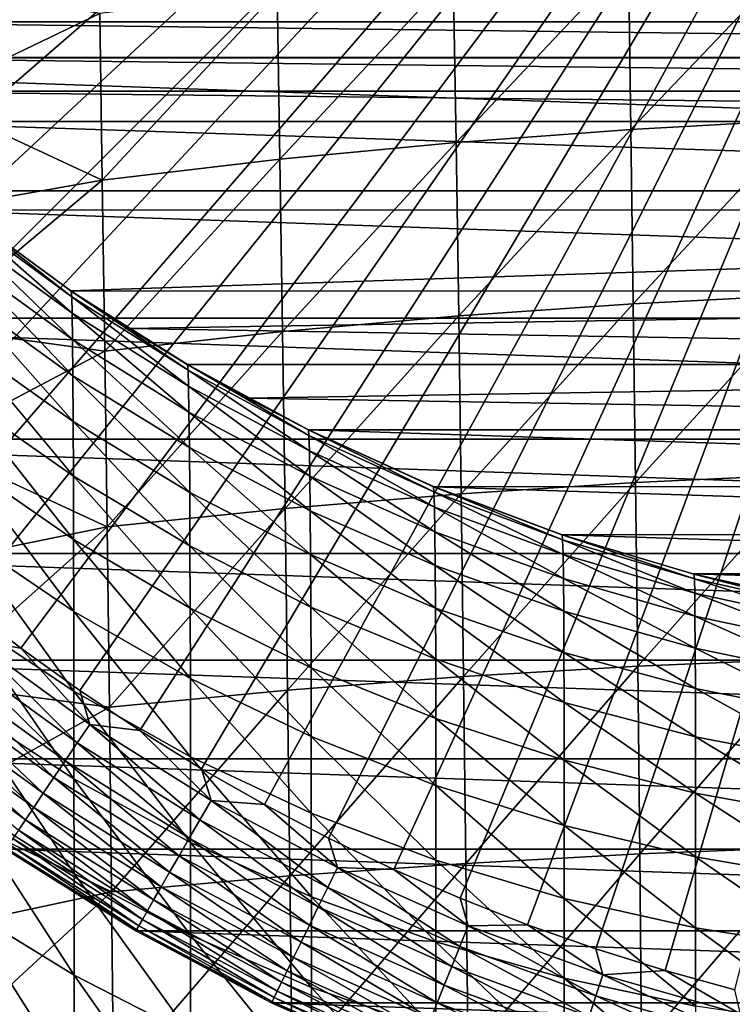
# Model space of a CAD drawing. Header units: metres. Extents: x -24 to 72, y -247 to 22.
# Tile 376 of 573: x -12.44 to -5.15, y -20.24 to -10.18. Entities that reach past the tile are written whole.
import ezdxf

# ---------------------------------------------------------------- set-up
doc = ezdxf.new("R2010")
doc.units = ezdxf.units.M
doc.layers.add('solid_509589_MEDIA_SW0001', color=7, linetype='CONTINUOUS')

msp = doc.modelspace()

# ---------------------------------------------------------------- linework, layer by layer
at = {"layer": 'solid_509589_MEDIA_SW0001'}
for points in [[(-18.195526, -9.93551, 132.530869), (-17.829311, -10.57862, 132.530869), (0, 0, 132.892746)], [(-17.829311, -10.57862, 132.530869), (-17.440376, -11.208249, 132.530869), (0, 0, 132.892746)], [(-17.440376, -11.208249, 132.530869), (-17.029215, -11.823595, 132.530869), (0, 0, 132.892746)], [(-17.029215, -11.823595, 132.530869), (-16.596352, -12.423874, 132.530869), (0, 0, 132.892746)], [(-16.596352, -12.423874, 132.530869), (-16.14234, -13.00832, 132.530869), (0, 0, 132.892746)], [(-16.14234, -13.00832, 132.530869), (-15.667758, -13.576189, 132.530869), (0, 0, 132.892746)], [(-15.667758, -13.576189, 132.530869), (-15.173208, -14.126758, 132.530869), (0, 0, 132.892746)], [(-15.173208, -14.126758, 132.530869), (-14.659324, -14.659324, 132.530869), (0, 0, 132.892746)], [(-14.659324, -14.659324, 132.530869), (-14.126758, -15.173208, 132.530869), (0, 0, 132.892746)], [(-14.126758, -15.173208, 132.530869), (-13.576189, -15.667758, 132.530869), (0, 0, 132.892746)], [(-13.576189, -15.667758, 132.530869), (-13.00832, -16.14234, 132.530869), (0, 0, 132.892746)], [(-13.00832, -16.14234, 132.530869), (-12.423874, -16.596352, 132.530869), (0, 0, 132.892746)], [(-12.423874, -16.596352, 132.530869), (-11.823595, -17.029215, 132.530869), (0, 0, 132.892746)], [(-11.823595, -17.029215, 132.530869), (-11.208249, -17.440376, 132.530869), (0, 0, 132.892746)], [(-11.208249, -17.440376, 132.530869), (-10.578619, -17.829311, 132.530869), (0, 0, 132.892746)], [(-10.578619, -17.829311, 132.530869), (-9.93551, -18.195526, 132.530869), (0, 0, 132.892746)], [(-9.93551, -18.195526, 132.530869), (-9.279737, -18.538555, 132.530869), (0, 0, 132.892746)], [(-9.279737, -18.538555, 132.530869), (-8.612141, -18.857958, 132.530869), (0, 0, 132.892746)], [(-8.612141, -18.857958, 132.530869), (-7.933569, -19.15333, 132.530869), (0, 0, 132.892746)], [(-7.933569, -19.15333, 132.530869), (-7.244887, -19.424294, 132.530869), (0, 0, 132.892746)], [(-7.244887, -19.424294, 132.530869), (-6.546972, -19.670504, 132.530869), (0, 0, 132.892746)], [(-6.546972, -19.670504, 132.530869), (-5.840714, -19.891647, 132.530869), (0, 0, 132.892746)], [(-5.840714, -19.891647, 132.530869), (-5.127014, -20.08744, 132.530869), (0, 0, 132.892746)], [(19.866144, -10.563422), (-19.866144, -10.563422), (-20.554821, -9.151412)], [(20.554821, -9.151412), (19.866144, -10.563422), (-20.554821, -9.151412)], [(-6.214565, -9.56265, 295.28299), (-6.189453, -11.29642, 296.469391), (-4.434343, -9.458784, 295.24408)], [(-6.189453, -11.29642, 296.469391), (-4.414516, -11.199654, 296.433563), (-4.434343, -9.458784, 295.24408)], [(-8.004668, -9.704962, 295.30658), (-7.976605, -11.429613, 296.491211), (-6.214565, -9.56265, 295.28299)], [(-7.976605, -11.429613, 296.491211), (-6.189453, -11.29642, 296.469391), (-6.214565, -9.56265, 295.28299)], [(-9.805882, -9.887763, 295.309845), (-9.777482, -11.601483, 296.494415), (-8.004668, -9.704962, 295.30658)], [(-9.777482, -11.601483, 296.494415), (-7.976605, -11.429613, 296.491211), (-8.004668, -9.704962, 295.30658)], [(14.939369, -10.196411, 133.193756), (-14.939371, -10.196407, 133.193756), (-15.138196, -9.805359, 133.193756)], [(14.939369, -10.196411, 133.193756), (-15.138196, -9.805359, 133.193756), (15.138195, -9.805363, 133.193756)], [(-13.424756, -9.822995, 294.82666), (-13.410093, -10.969365, 295.666718), (-11.618685, -10.113622, 295.288544)], [(-11.618685, -10.113622, 295.288544), (-11.59266, -11.814794, 296.475128), (-9.805882, -9.887763, 295.309845)], [(-11.59266, -11.814794, 296.475128), (-9.777482, -11.601483, 296.494415), (-9.805882, -9.887763, 295.309845)], [(-13.410093, -10.969365, 295.666718), (-11.59266, -11.814794, 296.475128), (-11.618685, -10.113622, 295.288544)], [(14.700845, -10.564637, 133.193756), (-14.700848, -10.564633, 133.193756), (-14.939371, -10.196407, 133.193756)], [(14.700845, -10.564637, 133.193756), (-14.939371, -10.196407, 133.193756), (14.939369, -10.196411, 133.193756)], [(19.081202, -11.923001), (-19.081202, -11.923001), (-19.866144, -10.563422)], [(19.866144, -10.563422), (19.081202, -11.923001), (-19.866144, -10.563422)], [(14.425409, -10.905739, 133.193756), (-14.425411, -10.905737, 133.193756), (-14.700848, -10.564633, 133.193756)], [(14.425409, -10.905739, 133.193756), (-14.700848, -10.564633, 133.193756), (14.700845, -10.564637, 133.193756)], [(14.115116, -11.216909, 133.193756), (-14.115116, -11.216909, 133.193756), (-14.425411, -10.905737, 133.193756)], [(14.425409, -10.905739, 133.193756), (14.115116, -11.216909, 133.193756), (-14.425411, -10.905737, 133.193756)], [(-13.410093, -10.969365, 295.666718), (-13.395737, -12.133661, 296.476105), (-11.59266, -11.814794, 296.475128)], [(13.042999, -12.120476, 133.193756), (-13.044503, -12.1192, 133.193756), (-14.115116, -11.216909, 133.193756)], [(13.042999, -12.120476, 133.193756), (-14.115116, -11.216909, 133.193756), (14.115116, -11.216909, 133.193756)], [(-6.189453, -11.29642, 296.469391), (-6.165304, -13.077954, 297.596832), (-4.414516, -11.199654, 296.433563)], [(-6.165304, -13.077954, 297.596832), (-4.395472, -12.988259, 297.564148), (-4.414516, -11.199654, 296.433563)], [(-7.976605, -11.429613, 296.491211), (-7.949576, -13.202014, 297.616852), (-6.189453, -11.29642, 296.469391)], [(-7.949576, -13.202014, 297.616852), (-6.165304, -13.077954, 297.596832), (-6.189453, -11.29642, 296.469391)], [(-9.777482, -11.601483, 296.494415), (-9.750071, -13.36287, 297.619965), (-7.976605, -11.429613, 296.491211)], [(-9.750071, -13.36287, 297.619965), (-7.949576, -13.202014, 297.616852), (-7.976605, -11.429613, 296.491211)], [(-11.59266, -11.814794, 296.475128), (-11.567468, -13.563447, 297.602692), (-9.777482, -11.601483, 296.494415)], [(-11.567468, -13.563447, 297.602692), (-9.750071, -13.36287, 297.619965), (-9.777482, -11.601483, 296.494415)], [(-13.395737, -12.133661, 296.476105), (-13.38171, -13.315384, 297.254608), (-11.59266, -11.814794, 296.475128)], [(-13.38171, -13.315384, 297.254608), (-11.567468, -13.563447, 297.602692), (-11.59266, -11.814794, 296.475128)], [(18.202648, -13.225469), (-18.202648, -13.225469), (-19.081202, -11.923001)], [(19.081202, -11.923001), (18.202648, -13.225469), (-19.081202, -11.923001)], [(-13.044503, -12.1192, 133.193756), (-11.912878, -12.947234, 133.193756), (-13.042816, -12.12053, 244.809753)], [(13.042999, -12.120476, 133.193756), (-11.912878, -12.947234, 133.193756), (-13.044503, -12.1192, 133.193756)], [(-11.912878, -12.947234, 133.193756), (-11.909437, -12.949577, 244.809753), (-13.042816, -12.12053, 244.809753)], [(-11.904849, -13.008463, 246.758057), (-13.042816, -12.12053, 244.809753), (-11.909437, -12.949577, 244.809753)], [(-13.04003, -12.178862, 246.788315), (-13.042816, -12.12053, 244.809753), (-11.904849, -13.008463, 246.758057)], [(11.909291, -12.950276, 133.193756), (-11.912878, -12.947234, 133.193756), (13.042999, -12.120476, 133.193756)], [(-13.04003, -12.178862, 246.788315), (-11.904849, -13.008463, 246.758057), (-11.900526, -13.174379, 248.675613)], [(-13.03749, -12.346505, 248.737839), (-13.04003, -12.178862, 246.788315), (-11.900526, -13.174379, 248.675613)], [(-13.03749, -12.346505, 248.737839), (-11.900526, -13.174379, 248.675613), (-11.896713, -13.444104, 250.559723)], [(-13.035222, -12.619896, 250.655396), (-13.03749, -12.346505, 248.737839), (-11.896713, -13.444104, 250.559723)], [(-13.035222, -12.619896, 250.655396), (-11.896713, -13.444104, 250.559723), (-11.893383, -13.813992, 252.407654)], [(-13.033214, -12.995399, 252.538071), (-13.035222, -12.619896, 250.655396), (-11.893383, -13.813992, 252.407654)], [(-11.912878, -12.947234, 133.193756), (-11.325529, -13.332362, 133.193756), (-11.909437, -12.949577, 244.809753)], [(11.909291, -12.950276, 133.193756), (-11.325529, -13.332362, 133.193756), (-11.912878, -12.947234, 133.193756)], [(-10.724491, -13.69775, 133.193756), (-10.721761, -13.699345, 244.809753), (-11.909437, -12.949577, 244.809753)], [(-10.716276, -13.757914, 246.724731), (-11.909437, -12.949577, 244.809753), (-10.721761, -13.699345, 244.809753)], [(-11.325529, -13.332362, 133.193756), (-10.724491, -13.69775, 133.193756), (-11.909437, -12.949577, 244.809753)], [(-11.904849, -13.008463, 246.758057), (-11.909437, -12.949577, 244.809753), (-10.716276, -13.757914, 246.724731)], [(10.722455, -13.700221, 133.193756), (-11.325529, -13.332362, 133.193756), (11.909291, -12.950276, 133.193756)], [(-13.033214, -12.995399, 252.538071), (-11.893383, -13.813992, 252.407654), (-11.890509, -14.280394, 254.216675)], [(-13.031451, -13.469378, 254.382904), (-13.033214, -12.995399, 252.538071), (-11.890509, -14.280394, 254.216675)], [(-11.904849, -13.008463, 246.758057), (-10.716276, -13.757914, 246.724731), (-10.710986, -13.920825, 248.608322)], [(-11.900526, -13.174379, 248.675613), (-11.904849, -13.008463, 246.758057), (-10.710986, -13.920825, 248.608322)], [(-7.949576, -13.202014, 297.616852), (-7.923723, -15.0213, 298.681854), (-6.165304, -13.077954, 297.596832)], [(-7.923723, -15.0213, 298.681854), (-6.142251, -14.906367, 298.663696), (-6.165304, -13.077954, 297.596832)], [(-6.165304, -13.077954, 297.596832), (-6.142251, -14.906367, 298.663696), (-4.395472, -12.988259, 297.564148)], [(-6.142251, -14.906367, 298.663696), (-4.377317, -14.8237, 298.634155), (-4.395472, -12.988259, 297.564148)], [(-11.900526, -13.174379, 248.675613), (-10.710986, -13.920825, 248.608322), (-10.706391, -14.185442, 250.457947)], [(-11.896713, -13.444104, 250.559723), (-11.900526, -13.174379, 248.675613), (-10.706391, -14.185442, 250.457947)], [(17.236036, -14.462679), (-17.236036, -14.462679), (-18.202648, -13.225469)], [(18.202648, -13.225469), (17.236036, -14.462679), (-18.202648, -13.225469)], [(-9.750071, -13.36287, 297.619965), (-9.723784, -15.171079, 298.684845), (-7.949576, -13.202014, 297.616852)], [(-9.723784, -15.171079, 298.684845), (-7.923723, -15.0213, 298.681854), (-7.949576, -13.202014, 297.616852)], [(-13.38171, -13.315384, 297.254608), (-13.368038, -14.514214, 298.002106), (-11.567468, -13.563447, 297.602692)], [(-11.567468, -13.563447, 297.602692), (-11.543228, -15.358754, 298.669525), (-9.750071, -13.36287, 297.619965)], [(-11.543228, -15.358754, 298.669525), (-9.723784, -15.171079, 298.684845), (-9.750071, -13.36287, 297.619965)], [(10.722455, -13.700221, 133.193756), (-10.724491, -13.69775, 133.193756), (-11.325529, -13.332362, 133.193756)], [(-13.031451, -13.469378, 254.382904), (-11.890509, -14.280394, 254.216675), (-11.888067, -14.839661, 255.984085)], [(-13.029926, -14.038198, 256.187012), (-13.031451, -13.469378, 254.382904), (-11.888067, -14.839661, 255.984085)], [(-11.896713, -13.444104, 250.559723), (-10.706391, -14.185442, 250.457947), (-10.702447, -14.54816, 252.271011)], [(-11.893383, -13.813992, 252.407654), (-11.896713, -13.444104, 250.559723), (-10.702447, -14.54816, 252.271011)], [(-13.368038, -14.514214, 298.002106), (-11.543228, -15.358754, 298.669525), (-11.567468, -13.563447, 297.602692)], [(-10.724491, -13.69775, 133.193756), (-10.110862, -14.042651, 133.193756), (-10.721761, -13.699345, 244.809753)], [(10.722455, -13.700221, 133.193756), (-10.110862, -14.042651, 133.193756), (-10.724491, -13.69775, 133.193756)], [(-10.110862, -14.042651, 133.193756), (-9.486201, -14.366255, 244.809753), (-10.721761, -13.699345, 244.809753)], [(-9.480416, -14.423376, 246.688171), (-10.721761, -13.699345, 244.809753), (-9.486201, -14.366255, 244.809753)], [(-10.716276, -13.757914, 246.724731), (-10.721761, -13.699345, 244.809753), (-9.480416, -14.423376, 246.688171)], [(-10.716276, -13.757914, 246.724731), (-9.480416, -14.423376, 246.688171), (-9.474933, -14.582324, 248.535614)], [(-10.710986, -13.920825, 248.608322), (-10.716276, -13.757914, 246.724731), (-9.474933, -14.582324, 248.535614)], [(9.489899, -14.365813, 133.193756), (-10.110862, -14.042651, 133.193756), (10.722455, -13.700221, 133.193756)], [(-11.893383, -13.813992, 252.407654), (-10.702447, -14.54816, 252.271011), (-10.699114, -15.005369, 254.044937)], [(-11.890509, -14.280394, 254.216675), (-11.893383, -13.813992, 252.407654), (-10.699114, -15.005369, 254.044937)], [(-10.710986, -13.920825, 248.608322), (-9.474933, -14.582324, 248.535614), (-9.470256, -14.8407, 250.349579)], [(-10.706391, -14.185442, 250.457947), (-10.710986, -13.920825, 248.608322), (-9.470256, -14.8407, 250.349579)], [(-13.029926, -14.038198, 256.187012), (-11.888067, -14.839661, 255.984085), (-11.886036, -15.48814, 257.707123)], [(-13.028627, -14.698222, 257.947418), (-13.029926, -14.038198, 256.187012), (-11.886036, -15.48814, 257.707123)], [(-10.110862, -14.042651, 133.193756), (-9.485811, -14.366449, 133.193756), (-9.486201, -14.366255, 244.809753)], [(9.489899, -14.365813, 133.193756), (-9.485811, -14.366449, 133.193756), (-10.110862, -14.042651, 133.193756)], [(-10.706391, -14.185442, 250.457947), (-9.470256, -14.8407, 250.349579), (-9.466331, -15.194994, 252.127533)], [(-10.702447, -14.54816, 252.271011), (-10.706391, -14.185442, 250.457947), (-9.466331, -15.194994, 252.127533)], [(-11.890509, -14.280394, 254.216675), (-10.699114, -15.005369, 254.044937), (-10.696353, -15.553462, 255.7771)], [(-11.888067, -14.839661, 255.984085), (-11.890509, -14.280394, 254.216675), (-10.696353, -15.553462, 255.7771)], [(-9.485811, -14.366449, 133.193756), (-8.208168, -14.947381, 244.809753), (-9.486201, -14.366255, 244.809753)], [(-8.202398, -15.001874, 246.648941), (-9.486201, -14.366255, 244.809753), (-8.208168, -14.947381, 244.809753)], [(-9.480416, -14.423376, 246.688171), (-9.486201, -14.366255, 244.809753), (-8.202398, -15.001874, 246.648941)], [(8.217088, -14.944292, 133.193756), (-9.485811, -14.366449, 133.193756), (9.489899, -14.365813, 133.193756)], [(-9.485811, -14.366449, 133.193756), (-8.20713, -14.947809, 133.193756), (-8.208168, -14.947381, 244.809753)], [(8.217088, -14.944292, 133.193756), (-8.20713, -14.947809, 133.193756), (-9.485811, -14.366449, 133.193756)], [(16.185291, -15.629663), (-16.185291, -15.629663), (-17.236036, -14.462679)], [(17.236036, -14.462679), (16.185291, -15.629663), (-17.236036, -14.462679)], [(-9.480416, -14.423376, 246.688171), (-8.202398, -15.001874, 246.648941), (-8.197308, -15.156244, 248.458588)], [(-9.474933, -14.582324, 248.535614), (-9.480416, -14.423376, 246.688171), (-8.197308, -15.156244, 248.458588)], [(-13.368038, -14.514214, 298.002106), (-13.354743, -15.729713, 298.718475), (-11.543228, -15.358754, 298.669525)], [(-10.702447, -14.54816, 252.271011), (-9.466331, -15.194994, 252.127533), (-9.463106, -15.641691, 253.866943)], [(-10.699114, -15.005369, 254.044937), (-10.702447, -14.54816, 252.271011), (-9.463106, -15.641691, 253.866943)], [(-9.474933, -14.582324, 248.535614), (-8.197308, -15.156244, 248.458588), (-8.193062, -15.407623, 250.236145)], [(-9.470256, -14.8407, 250.349579), (-9.474933, -14.582324, 248.535614), (-8.193062, -15.407623, 250.236145)], [(-13.028627, -14.698222, 257.947418), (-11.886036, -15.48814, 257.707123), (-11.884394, -16.222179, 259.383057)], [(-13.027547, -15.445812, 259.661224), (-13.028627, -14.698222, 257.947418), (-11.884394, -16.222179, 259.383057)], [(-11.888067, -14.839661, 255.984085), (-10.696353, -15.553462, 255.7771), (-10.694131, -16.188828, 257.464935)], [(-11.886036, -15.48814, 257.707123), (-11.888067, -14.839661, 255.984085), (-10.694131, -16.188828, 257.464935)], [(-9.470256, -14.8407, 250.349579), (-8.193062, -15.407623, 250.236145), (-8.189598, -15.752642, 251.97908)], [(-9.466331, -15.194994, 252.127533), (-9.470256, -14.8407, 250.349579), (-8.189598, -15.752642, 251.97908)], [(-6.142251, -14.906367, 298.663696), (-6.120424, -16.780773, 299.668274), (-4.377317, -14.8237, 298.634155)], [(-6.120424, -16.780773, 299.668274), (-4.360158, -16.70507, 299.641876), (-4.377317, -14.8237, 298.634155)], [(-6.895936, -15.438781, 133.193756), (-6.892595, -15.4399, 244.809753), (-8.208168, -14.947381, 244.809753)], [(-6.887201, -15.49118, 246.608322), (-8.208168, -14.947381, 244.809753), (-6.892595, -15.4399, 244.809753)], [(-8.20713, -14.947809, 133.193756), (-6.895936, -15.438781, 133.193756), (-8.208168, -14.947381, 244.809753)], [(-8.202398, -15.001874, 246.648941), (-8.208168, -14.947381, 244.809753), (-6.887201, -15.49118, 246.608322)], [(6.905756, -15.434896, 133.193756), (-8.20713, -14.947809, 133.193756), (8.217088, -14.944292, 133.193756)], [(6.905756, -15.434896, 133.193756), (-6.895936, -15.438781, 133.193756), (-8.20713, -14.947809, 133.193756)], [(-7.923723, -15.0213, 298.681854), (-7.899184, -16.886608, 299.684601), (-6.142251, -14.906367, 298.663696)], [(-7.899184, -16.886608, 299.684601), (-6.120424, -16.780773, 299.668274), (-6.142251, -14.906367, 298.663696)], [(-10.699114, -15.005369, 254.044937), (-9.463106, -15.641691, 253.866943), (-9.460529, -16.177277, 255.565262)], [(-10.696353, -15.553462, 255.7771), (-10.699114, -15.005369, 254.044937), (-9.460529, -16.177277, 255.565262)], [(-9.723784, -15.171079, 298.684845), (-9.698757, -17.025263, 299.687469), (-7.923723, -15.0213, 298.681854)], [(-9.698757, -17.025263, 299.687469), (-7.899184, -16.886608, 299.684601), (-7.923723, -15.0213, 298.681854)], [(-8.202398, -15.001874, 246.648941), (-6.887201, -15.49118, 246.608322), (-6.882844, -15.640706, 248.379578)], [(-8.197308, -15.156244, 248.458588), (-8.202398, -15.001874, 246.648941), (-6.882844, -15.640706, 248.379578)], [(-11.543228, -15.358754, 298.669525), (-11.520057, -17.199886, 299.674042), (-9.723784, -15.171079, 298.684845)], [(-11.520057, -17.199886, 299.674042), (-9.698757, -17.025263, 299.687469), (-9.723784, -15.171079, 298.684845)], [(-8.197308, -15.156244, 248.458588), (-6.882844, -15.640706, 248.379578), (-6.879303, -15.884748, 250.120895)], [(-8.193062, -15.407623, 250.236145), (-8.197308, -15.156244, 248.458588), (-6.879303, -15.884748, 250.120895)], [(-9.466331, -15.194994, 252.127533), (-8.189598, -15.752642, 251.97908), (-8.186855, -16.187927, 253.684875)], [(-9.463106, -15.641691, 253.866943), (-9.466331, -15.194994, 252.127533), (-8.186855, -16.187927, 253.684875)], [(-13.354743, -15.729713, 298.718475), (-13.341846, -16.96176, 299.403717), (-11.543228, -15.358754, 298.669525)], [(-13.341846, -16.96176, 299.403717), (-11.520057, -17.199886, 299.674042), (-11.543228, -15.358754, 298.669525)], [(-13.027547, -15.445812, 259.661224), (-11.884394, -16.222179, 259.383057), (-11.883121, -17.038126, 261.009186)], [(-13.026675, -16.277328, 261.32547), (-13.027547, -15.445812, 259.661224), (-11.883121, -17.038126, 261.009186)], [(-11.886036, -15.48814, 257.707123), (-10.694131, -16.188828, 257.464935), (-10.692412, -16.907852, 259.105804)], [(-11.884394, -16.222179, 259.383057), (-11.886036, -15.48814, 257.707123), (-10.692412, -16.907852, 259.105804)], [(-8.193062, -15.407623, 250.236145), (-6.879303, -15.884748, 250.120895), (-6.876508, -16.22011, 251.829727)], [(-8.189598, -15.752642, 251.97908), (-8.193062, -15.407623, 250.236145), (-6.876508, -16.22011, 251.829727)], [(5.559599, -15.835977, 133.193756), (-6.895936, -15.438781, 133.193756), (6.905756, -15.434896, 133.193756)], [(-6.895936, -15.438781, 133.193756), (-5.556098, -15.838181, 133.193756), (-6.892595, -15.4399, 244.809753)], [(5.559599, -15.835977, 133.193756), (-5.556098, -15.838181, 133.193756), (-6.895936, -15.438781, 133.193756)], [(-5.556098, -15.838181, 133.193756), (-5.545436, -15.84096, 244.809753), (-6.892595, -15.4399, 244.809753)], [(-5.540861, -15.889455, 246.568024), (-6.892595, -15.4399, 244.809753), (-5.545436, -15.84096, 244.809753)], [(-6.887201, -15.49118, 246.608322), (-6.892595, -15.4399, 244.809753), (-5.540861, -15.889455, 246.568024)], [(-6.887201, -15.49118, 246.608322), (-5.540861, -15.889455, 246.568024), (-5.537379, -16.034195, 248.301788)], [(-6.882844, -15.640706, 248.379578), (-6.887201, -15.49118, 246.608322), (-5.537379, -16.034195, 248.301788)], [(-10.696353, -15.553462, 255.7771), (-9.460529, -16.177277, 255.565262), (-9.458555, -16.798231, 257.219971)], [(-10.694131, -16.188828, 257.464935), (-10.696353, -15.553462, 255.7771), (-9.458555, -16.798231, 257.219971)], [(15.055137, -16.721035), (-15.055137, -16.721035), (-16.185291, -15.629663)], [(16.185291, -15.629663), (15.055137, -16.721035), (-16.185291, -15.629663)], [(-9.463106, -15.641691, 253.866943), (-8.186855, -16.187927, 253.684875), (-8.184775, -16.710104, 255.350967)], [(-9.460529, -16.177277, 255.565262), (-9.463106, -15.641691, 253.866943), (-8.184775, -16.710104, 255.350967)], [(-6.882844, -15.640706, 248.379578), (-5.537379, -16.034195, 248.301788), (-5.534621, -16.270977, 250.008331)], [(-6.879303, -15.884748, 250.120895), (-6.882844, -15.640706, 248.379578), (-5.534621, -16.270977, 250.008331)], [(-8.189598, -15.752642, 251.97908), (-6.876508, -16.22011, 251.829727), (-6.874398, -16.643602, 253.503433)], [(-8.186855, -16.187927, 253.684875), (-8.189598, -15.752642, 251.97908), (-6.874398, -16.643602, 253.503433)], [(-6.879303, -15.884748, 250.120895), (-5.534621, -16.270977, 250.008331), (-5.532524, -16.596813, 251.684982)], [(-6.876508, -16.22011, 251.829727), (-6.879303, -15.884748, 250.120895), (-5.532524, -16.596813, 251.684982)], [(4.875553, -16.002155, 133.193756), (-5.556098, -15.838181, 133.193756), (5.559599, -15.835977, 133.193756)], [(-5.556098, -15.838181, 133.193756), (-4.189424, -16.145443, 133.193756), (-5.545436, -15.84096, 244.809753)], [(4.186266, -16.144917, 133.193756), (-4.189424, -16.145443, 133.193756), (-5.556098, -15.838181, 133.193756)], [(4.186266, -16.144917, 133.193756), (-5.556098, -15.838181, 133.193756), (4.875553, -16.002155, 133.193756)], [(-4.189424, -16.145443, 133.193756), (-4.174052, -16.148346, 244.809753), (-5.545436, -15.84096, 244.809753)], [(-4.170607, -16.195074, 246.529968), (-5.545436, -15.84096, 244.809753), (-4.174052, -16.148346, 244.809753)], [(-5.540861, -15.889455, 246.568024), (-5.545436, -15.84096, 244.809753), (-4.170607, -16.195074, 246.529968)], [(-5.540861, -15.889455, 246.568024), (-4.170607, -16.195074, 246.529968), (-4.168025, -16.335373, 248.228821)], [(-5.537379, -16.034195, 248.301788), (-5.540861, -15.889455, 246.568024), (-4.168025, -16.335373, 248.228821)], [(-5.537379, -16.034195, 248.301788), (-4.168025, -16.335373, 248.228821), (-4.166028, -16.565382, 249.903473)], [(-5.534621, -16.270977, 250.008331), (-5.537379, -16.034195, 248.301788), (-4.166028, -16.565382, 249.903473)], [(-12.90498, -16.517622, 132.5121), (-12.423874, -16.596352, 132.530869), (-13.00832, -16.14234, 132.530869)], [(-10.694131, -16.188828, 257.464935), (-9.458555, -16.798231, 257.219971), (-9.457137, -17.501038, 258.828522)], [(-10.692412, -16.907852, 259.105804), (-10.694131, -16.188828, 257.464935), (-9.457137, -17.501038, 258.828522)], [(-9.460529, -16.177277, 255.565262), (-8.184775, -16.710104, 255.350967), (-8.183302, -17.315798, 256.974823)], [(-9.458555, -16.798231, 257.219971), (-9.460529, -16.177277, 255.565262), (-8.183302, -17.315798, 256.974823)], [(-8.186855, -16.187927, 253.684875), (-6.874398, -16.643602, 253.503433), (-6.872911, -17.152027, 255.139435)], [(-8.184775, -16.710104, 255.350967), (-8.186855, -16.187927, 253.684875), (-6.872911, -17.152027, 255.139435)], [(-13.026675, -16.277328, 261.32547), (-11.883121, -17.038126, 261.009186), (-11.8822, -17.932325, 262.582764)], [(-13.026006, -17.189133, 262.937225), (-13.026675, -16.277328, 261.32547), (-11.8822, -17.932325, 262.582764)], [(-11.884394, -16.222179, 259.383057), (-10.692412, -16.907852, 259.105804), (-10.691166, -17.706921, 260.697144)], [(-11.883121, -17.038126, 261.009186), (-11.884394, -16.222179, 259.383057), (-10.691166, -17.706921, 260.697144)], [(-6.876508, -16.22011, 251.829727), (-5.532524, -16.596813, 251.684982), (-5.531027, -17.008711, 253.32901)], [(-6.874398, -16.643602, 253.503433), (-6.876508, -16.22011, 251.829727), (-5.531027, -17.008711, 253.32901)], [(-5.534621, -16.270977, 250.008331), (-4.166028, -16.565382, 249.903473), (-4.164564, -16.882326, 251.551102)], [(-5.532524, -16.596813, 251.684982), (-5.534621, -16.270977, 250.008331), (-4.164564, -16.882326, 251.551102)], [(-13.045309, -16.697233, 132.463425), (-11.848791, -17.566555, 132.463425), (-12.90498, -16.517622, 132.5121)], [(-12.90498, -16.517622, 132.5121), (-11.721334, -17.37759, 132.5121), (-12.423874, -16.596352, 132.530869)], [(-11.848791, -17.566555, 132.463425), (-11.721334, -17.37759, 132.5121), (-12.90498, -16.517622, 132.5121)], [(-11.721334, -17.37759, 132.5121), (-11.823595, -17.029215, 132.530869), (-12.423874, -16.596352, 132.530869)], [(-5.532524, -16.596813, 251.684982), (-4.164564, -16.882326, 251.551102), (-4.163581, -17.283424, 253.168854)], [(-5.531027, -17.008711, 253.32901), (-5.532524, -16.596813, 251.684982), (-4.163581, -17.283424, 253.168854)], [(-13.18059, -16.870384, 132.385696), (-11.971663, -17.74872, 132.385696), (-13.045309, -16.697233, 132.463425)], [(-11.971663, -17.74872, 132.385696), (-11.848791, -17.566555, 132.463425), (-13.045309, -16.697233, 132.463425)], [(-6.874398, -16.643602, 253.503433), (-5.531027, -17.008711, 253.32901), (-5.530074, -17.503677, 254.937729)], [(-6.872911, -17.152027, 255.139435), (-6.874398, -16.643602, 253.503433), (-5.530074, -17.503677, 254.937729)], [(13.852796, -17.72991), (-13.852796, -17.72991), (-15.055137, -16.721035)], [(15.055137, -16.721035), (13.852796, -17.72991), (-15.055137, -16.721035)], [(-9.458555, -16.798231, 257.219971), (-8.183302, -17.315798, 256.974823), (-8.182384, -18.001627, 258.553925)], [(-9.457137, -17.501038, 258.828522), (-9.458555, -16.798231, 257.219971), (-8.182384, -18.001627, 258.553925)], [(-8.184775, -16.710104, 255.350967), (-6.872911, -17.152027, 255.139435), (-6.87199, -17.742189, 256.735107)], [(-8.183302, -17.315798, 256.974823), (-8.184775, -16.710104, 255.350967), (-6.87199, -17.742189, 256.735107)], [(-7.899184, -16.886608, 299.684601), (-7.876102, -18.797068, 300.623444), (-6.120424, -16.780773, 299.668274)], [(-7.876102, -18.797068, 300.623444), (-6.099953, -18.700285, 300.608978), (-6.120424, -16.780773, 299.668274)], [(-6.120424, -16.780773, 299.668274), (-6.099953, -18.700285, 300.608978), (-4.360158, -16.70507, 299.641876)], [(-6.099953, -18.700285, 300.608978), (-4.344101, -18.631462, 300.585663), (-4.360158, -16.70507, 299.641876)], [(-13.308553, -17.03417, 132.280243), (-12.087891, -17.921034, 132.280243), (-13.18059, -16.870384, 132.385696)], [(-12.087891, -17.921034, 132.280243), (-11.971663, -17.74872, 132.385696), (-13.18059, -16.870384, 132.385696)], [(-9.698757, -17.025263, 299.687469), (-9.675126, -18.924578, 300.626129), (-7.899184, -16.886608, 299.684601)], [(-9.675126, -18.924578, 300.626129), (-7.876102, -18.797068, 300.623444), (-7.899184, -16.886608, 299.684601)], [(-13.341846, -16.96176, 299.403717), (-13.32937, -18.210028, 300.057648), (-11.520057, -17.199886, 299.674042)], [(-10.692412, -16.907852, 259.105804), (-9.457137, -17.501038, 258.828522), (-9.456234, -18.282173, 260.388367)], [(-10.691166, -17.706921, 260.697144), (-10.692412, -16.907852, 259.105804), (-9.456234, -18.282173, 260.388367)], [(-13.427054, -17.185846, 132.148819), (-12.195523, -18.080606, 132.148819), (-13.308553, -17.03417, 132.280243)], [(-12.195523, -18.080606, 132.148819), (-12.087891, -17.921034, 132.280243), (-13.308553, -17.03417, 132.280243)], [(-11.883121, -17.038126, 261.009186), (-10.691166, -17.706921, 260.697144), (-10.690361, -18.582418, 262.236298)], [(-11.8822, -17.932325, 262.582764), (-11.883121, -17.038126, 261.009186), (-10.690361, -18.582418, 262.236298)], [(-11.721334, -17.37759, 132.5121), (-11.208249, -17.440376, 132.530869), (-11.823595, -17.029215, 132.530869)], [(-11.520057, -17.199886, 299.674042), (-11.498073, -19.086016, 300.614532), (-9.698757, -17.025263, 299.687469)], [(-11.498073, -19.086016, 300.614532), (-9.675126, -18.924578, 300.626129), (-9.698757, -17.025263, 299.687469)], [(-5.531027, -17.008711, 253.32901), (-4.163581, -17.283424, 253.168854), (-4.163032, -17.765898, 254.753906)], [(-5.530074, -17.503677, 254.937729), (-5.531027, -17.008711, 253.32901), (-4.163032, -17.765898, 254.753906)], [(-13.534107, -17.322866, 131.993607), (-12.292757, -18.224762, 131.993607), (-13.427054, -17.185846, 132.148819)], [(-12.292757, -18.224762, 131.993607), (-12.195523, -18.080606, 132.148819), (-13.427054, -17.185846, 132.148819)], [(-13.32937, -18.210028, 300.057648), (-11.498073, -19.086016, 300.614532), (-11.520057, -17.199886, 299.674042)], [(-13.026006, -17.189133, 262.937225), (-11.8822, -17.932325, 262.582764), (-11.881614, -18.901119, 264.101013)], [(-13.025531, -18.177586, 264.493561), (-13.026006, -17.189133, 262.937225), (-11.881614, -18.901119, 264.101013)], [(-6.872911, -17.152027, 255.139435), (-5.530074, -17.503677, 254.937729), (-5.529609, -18.078722, 256.508453)], [(-6.87199, -17.742189, 256.735107), (-6.872911, -17.152027, 255.139435), (-5.529609, -18.078722, 256.508453)], [(-13.627916, -17.442938, 131.817245), (-12.377961, -18.351082, 131.817245), (-13.534107, -17.322866, 131.993607)], [(-12.377961, -18.351082, 131.817245), (-12.292757, -18.224762, 131.993607), (-13.534107, -17.322866, 131.993607)], [(-11.848791, -17.566555, 132.463425), (-10.594547, -18.350294, 132.463425), (-11.721334, -17.37759, 132.5121)], [(-11.721334, -17.37759, 132.5121), (-10.480581, -18.152899, 132.5121), (-11.208249, -17.440376, 132.530869)], [(-10.594547, -18.350294, 132.463425), (-10.480581, -18.152899, 132.5121), (-11.721334, -17.37759, 132.5121)], [(-8.183302, -17.315798, 256.974823), (-6.87199, -17.742189, 256.735107), (-6.871578, -18.410887, 258.287903)], [(-8.182384, -18.001627, 258.553925), (-8.183302, -17.315798, 256.974823), (-6.871578, -18.410887, 258.287903)], [(-12.449708, -18.457451, 131.622665), (-12.377961, -18.351082, 131.817245), (-13.627916, -17.442938, 131.817245)], [(-10.480581, -18.152899, 132.5121), (-10.578619, -17.829311, 132.530869), (-11.208249, -17.440376, 132.530869)], [(-9.457137, -17.501038, 258.828522), (-8.182384, -18.001627, 258.553925), (-8.18197, -18.764217, 260.085693)], [(-9.456234, -18.282173, 260.388367), (-9.457137, -17.501038, 258.828522), (-8.18197, -18.764217, 260.085693)], [(-5.530074, -17.503677, 254.937729), (-4.163032, -17.765898, 254.753906), (-4.162869, -18.326965, 256.303436)], [(-5.529609, -18.078722, 256.508453), (-5.530074, -17.503677, 254.937729), (-4.162869, -18.326965, 256.303436)], [(-11.971663, -17.74872, 132.385696), (-10.704413, -18.540586, 132.385696), (-11.848791, -17.566555, 132.463425)], [(-10.704413, -18.540586, 132.385696), (-10.594547, -18.350294, 132.463425), (-11.848791, -17.566555, 132.463425)], [(-10.691166, -17.706921, 260.697144), (-9.456234, -18.282173, 260.388367), (-9.455804, -19.138117, 261.896973)], [(-10.690361, -18.582418, 262.236298), (-10.691166, -17.706921, 260.697144), (-9.455804, -19.138117, 261.896973)], [(12.581787, -18.653372), (-12.581787, -18.653372), (-13.852796, -17.72991)], [(13.852796, -17.72991), (12.581787, -18.653372), (-13.852796, -17.72991)], [(-12.087891, -17.921034, 132.280243), (-10.808336, -18.720589, 132.280243), (-11.971663, -17.74872, 132.385696)], [(-10.808336, -18.720589, 132.280243), (-10.704413, -18.540586, 132.385696), (-11.971663, -17.74872, 132.385696)], [(-6.87199, -17.742189, 256.735107), (-5.529609, -18.078722, 256.508453), (-5.529579, -18.730848, 258.038422)], [(-6.871578, -18.410887, 258.287903), (-6.87199, -17.742189, 256.735107), (-5.529579, -18.730848, 258.038422)], [(-10.480581, -18.152899, 132.5121), (-9.93551, -18.195526, 132.530869), (-10.578619, -17.829311, 132.530869)], [(-12.195523, -18.080606, 132.148819), (-10.904576, -18.88728, 132.148819), (-12.087891, -17.921034, 132.280243)], [(-10.904576, -18.88728, 132.148819), (-10.808336, -18.720589, 132.280243), (-12.087891, -17.921034, 132.280243)], [(-11.8822, -17.932325, 262.582764), (-10.690361, -18.582418, 262.236298), (-10.689971, -19.530729, 263.720703)], [(-11.881614, -18.901119, 264.101013), (-11.8822, -17.932325, 262.582764), (-10.689971, -19.530729, 263.720703)], [(-8.182384, -18.001627, 258.553925), (-6.871578, -18.410887, 258.287903), (-6.871623, -19.154924, 259.795166)], [(-8.18197, -18.764217, 260.085693), (-8.182384, -18.001627, 258.553925), (-6.871623, -19.154924, 259.795166)], [(-12.292757, -18.224762, 131.993607), (-10.991517, -19.037867, 131.993607), (-12.195523, -18.080606, 132.148819)], [(-10.991517, -19.037867, 131.993607), (-10.904576, -18.88728, 132.148819), (-12.195523, -18.080606, 132.148819)], [(-5.529609, -18.078722, 256.508453), (-4.162869, -18.326965, 256.303436), (-4.163048, -18.963846, 257.814575)], [(-5.529579, -18.730848, 258.038422), (-5.529609, -18.078722, 256.508453), (-4.163048, -18.963846, 257.814575)], [(-13.32937, -18.210028, 300.057648), (-13.317334, -19.474316, 300.680176), (-11.498073, -19.086016, 300.614532)], [(-13.025531, -18.177586, 264.493561), (-11.881614, -18.901119, 264.101013), (-11.881345, -19.940853, 265.561249)], [(-13.025244, -19.239046, 265.991516), (-13.025531, -18.177586, 264.493561), (-11.881345, -19.940853, 265.561249)], [(-10.594547, -18.350294, 132.463425), (-9.288688, -19.044632, 132.463425), (-10.480581, -18.152899, 132.5121)], [(-10.480581, -18.152899, 132.5121), (-9.188768, -18.839767, 132.5121), (-9.93551, -18.195526, 132.530869)], [(-9.288688, -19.044632, 132.463425), (-9.188768, -18.839767, 132.5121), (-10.480581, -18.152899, 132.5121)], [(-9.188768, -18.839767, 132.5121), (-9.279737, -18.538555, 132.530869), (-9.93551, -18.195526, 132.530869)], [(-12.377961, -18.351082, 131.817245), (-11.067702, -19.169823, 131.817245), (-12.292757, -18.224762, 131.993607)], [(-11.067702, -19.169823, 131.817245), (-10.991517, -19.037867, 131.993607), (-12.292757, -18.224762, 131.993607)], [(-9.456234, -18.282173, 260.388367), (-8.18197, -18.764217, 260.085693), (-8.182011, -19.600183, 261.567596)], [(-9.455804, -19.138117, 261.896973), (-9.456234, -18.282173, 260.388367), (-8.182011, -19.600183, 261.567596)], [(-12.449708, -18.457451, 131.622665), (-11.131855, -19.280937, 131.622665), (-12.377961, -18.351082, 131.817245)], [(-11.131855, -19.280937, 131.622665), (-11.067702, -19.169823, 131.817245), (-12.377961, -18.351082, 131.817245)], [(-10.704413, -18.540586, 132.385696), (-9.385012, -19.242125, 132.385696), (-10.594547, -18.350294, 132.463425)], [(-9.385012, -19.242125, 132.385696), (-9.288688, -19.044632, 132.463425), (-10.594547, -18.350294, 132.463425)], [(-6.871623, -19.154924, 259.795166), (-6.871578, -18.410887, 258.287903), (-5.529934, -19.457064, 259.524994)], [(-6.871578, -18.410887, 258.287903), (-5.529579, -18.730848, 258.038422), (-5.529934, -19.457064, 259.524994)], [(-12.506795, -18.542086, 131.413147), (-11.182899, -19.369349, 131.413147), (-12.449708, -18.457451, 131.622665)], [(-11.182899, -19.369349, 131.413147), (-11.131855, -19.280937, 131.622665), (-12.449708, -18.457451, 131.622665)], [(-12.57342, -18.640862, 130.963501), (-11.242471, -19.47253, 130.963501), (-12.548264, -18.603565, 131.192184)], [(-12.548264, -18.603565, 131.192184), (-11.219977, -19.433571, 131.192184), (-12.506795, -18.542086, 131.413147)], [(-11.242471, -19.47253, 130.963501), (-11.219977, -19.433571, 131.192184), (-12.548264, -18.603565, 131.192184)], [(-11.219977, -19.433571, 131.192184), (-11.182899, -19.369349, 131.413147), (-12.506795, -18.542086, 131.413147)], [(-10.808336, -18.720589, 132.280243), (-9.476126, -19.428938, 132.280243), (-10.704413, -18.540586, 132.385696)], [(-9.476126, -19.428938, 132.280243), (-9.385012, -19.242125, 132.385696), (-10.704413, -18.540586, 132.385696)], [(-10.690361, -18.582418, 262.236298), (-9.455804, -19.138117, 261.896973), (-9.455808, -20.065342, 263.351776)], [(-10.689971, -19.530729, 263.720703), (-10.690361, -18.582418, 262.236298), (-9.455808, -20.065342, 263.351776)], [(-9.188768, -18.839767, 132.5121), (-8.612141, -18.857958, 132.530869), (-9.279737, -18.538555, 132.530869)], [(-12.57342, -18.640862, 130.963501), (-12.581841, -18.653345, 130.73114), (-11.25, -19.485571, 130.73114)], [(-11.25, -19.485571, 130.73114), (-12.581841, -18.653345, 130.73114), (-12.581787, -18.653372)], [(11.249941, -19.485615), (-11.249941, -19.485615), (-12.581787, -18.653372)], [(-11.25, -19.485571, 130.73114), (-12.581787, -18.653372), (-11.249941, -19.485615)], [(12.581787, -18.653372), (11.249941, -19.485615), (-12.581787, -18.653372)], [(-12.57342, -18.640862, 130.963501), (-11.25, -19.485571, 130.73114), (-11.242471, -19.47253, 130.963501)], [(-7.876102, -18.797068, 300.623444), (-7.854617, -20.751812, 301.496765), (-6.099953, -18.700285, 300.608978)], [(-7.854617, -20.751812, 301.496765), (-6.08097, -20.664013, 301.4841), (-6.099953, -18.700285, 300.608978)], [(-6.099953, -18.700285, 300.608978), (-6.08097, -20.664013, 301.4841), (-4.344101, -18.631462, 300.585663)], [(-6.08097, -20.664013, 301.4841), (-4.329253, -20.601969, 301.463837), (-4.344101, -18.631462, 300.585663)], [(-10.904576, -18.88728, 132.148819), (-9.560503, -19.601936, 132.148819), (-10.808336, -18.720589, 132.280243)], [(-9.560503, -19.601936, 132.148819), (-9.476126, -19.428938, 132.280243), (-10.808336, -18.720589, 132.280243)], [(-9.675126, -18.924578, 300.626129), (-9.653027, -20.868176, 301.499237), (-7.876102, -18.797068, 300.623444)], [(-9.653027, -20.868176, 301.499237), (-7.854617, -20.751812, 301.496765), (-7.876102, -18.797068, 300.623444)], [(-8.182011, -19.600183, 261.567596), (-8.18197, -18.764217, 260.085693), (-6.872072, -19.971102, 261.254272)], [(-8.18197, -18.764217, 260.085693), (-6.871623, -19.154924, 259.795166), (-6.872072, -19.971102, 261.254272)], [(-5.529934, -19.457064, 259.524994), (-5.529579, -18.730848, 258.038422), (-4.163526, -19.673763, 259.284515)], [(-5.529579, -18.730848, 258.038422), (-4.163048, -18.963846, 257.814575), (-4.163526, -19.673763, 259.284515)], [(-11.881614, -18.901119, 264.101013), (-10.689971, -19.530729, 263.720703), (-10.689965, -20.548233, 265.147766)], [(-11.881345, -19.940853, 265.561249), (-11.881614, -18.901119, 264.101013), (-10.689965, -20.548233, 265.147766)], [(-10.991517, -19.037867, 131.993607), (-9.636727, -19.758221, 131.993607), (-10.904576, -18.88728, 132.148819)], [(-9.636727, -19.758221, 131.993607), (-9.560503, -19.601936, 132.148819), (-10.904576, -18.88728, 132.148819)], [(-9.288688, -19.044632, 132.463425), (-7.937574, -19.646187, 132.463425), (-9.188768, -18.839767, 132.5121)], [(-9.188768, -18.839767, 132.5121), (-7.85219, -19.434851, 132.5121), (-8.612141, -18.857958, 132.530869)], [(-7.937574, -19.646187, 132.463425), (-7.85219, -19.434851, 132.5121), (-9.188768, -18.839767, 132.5121)], [(-7.85219, -19.434851, 132.5121), (-7.933569, -19.15333, 132.530869), (-8.612141, -18.857958, 132.530869)], [(-11.498073, -19.086016, 300.614532), (-11.477393, -21.016312, 301.48938), (-9.675126, -18.924578, 300.626129)], [(-11.477393, -21.016312, 301.48938), (-9.653027, -20.868176, 301.499237), (-9.675126, -18.924578, 300.626129)], [(-13.317334, -19.474316, 300.680176), (-13.30576, -20.754478, 301.27121), (-11.498073, -19.086016, 300.614532)], [(-13.30576, -20.754478, 301.27121), (-11.477393, -21.016312, 301.48938), (-11.498073, -19.086016, 300.614532)], [(-11.067702, -19.169823, 131.817245), (-9.703523, -19.89517, 131.817245), (-10.991517, -19.037867, 131.993607)], [(-9.703523, -19.89517, 131.817245), (-9.636727, -19.758221, 131.993607), (-10.991517, -19.037867, 131.993607)], [(-9.385012, -19.242125, 132.385696), (-8.019887, -19.849918, 132.385696), (-9.288688, -19.044632, 132.463425)], [(-8.019887, -19.849918, 132.385696), (-7.937574, -19.646187, 132.463425), (-9.288688, -19.044632, 132.463425)], [(-11.131855, -19.280937, 131.622665), (-9.759768, -20.010489, 131.622665), (-11.067702, -19.169823, 131.817245)], [(-9.759768, -20.010489, 131.622665), (-9.703523, -19.89517, 131.817245), (-11.067702, -19.169823, 131.817245)], [(-9.455808, -20.065342, 263.351776), (-9.455804, -19.138117, 261.896973), (-8.18246, -20.506147, 262.99707)], [(-9.455804, -19.138117, 261.896973), (-8.182011, -19.600183, 261.567596), (-8.18246, -20.506147, 262.99707)], [(-7.85219, -19.434851, 132.5121), (-7.244887, -19.424294, 132.530869), (-7.933569, -19.15333, 132.530869)], [(-6.872072, -19.971102, 261.254272), (-6.871623, -19.154924, 259.795166), (-5.530625, -20.254374, 260.965393)], [(-6.871623, -19.154924, 259.795166), (-5.529934, -19.457064, 259.524994), (-5.530625, -20.254374, 260.965393)], [(-13.025244, -19.239046, 265.991516), (-11.881345, -19.940853, 265.561249), (-11.881378, -21.047869, 266.960724)], [(-13.025139, -20.369873, 267.428223), (-13.025244, -19.239046, 265.991516), (-11.881378, -21.047869, 266.960724)], [(-11.182899, -19.369349, 131.413147), (-9.80452, -20.102245, 131.413147), (-11.131855, -19.280937, 131.622665)], [(-9.80452, -20.102245, 131.413147), (-9.759768, -20.010489, 131.622665), (-11.131855, -19.280937, 131.622665)], [(-9.476126, -19.428938, 132.280243), (-8.097749, -20.042631, 132.280243), (-9.385012, -19.242125, 132.385696)], [(-8.097749, -20.042631, 132.280243), (-8.019887, -19.849918, 132.385696), (-9.385012, -19.242125, 132.385696)], [(-11.219977, -19.433571, 131.192184), (-9.837029, -20.168898, 131.192184), (-11.182899, -19.369349, 131.413147)], [(-9.837029, -20.168898, 131.192184), (-9.80452, -20.102245, 131.413147), (-11.182899, -19.369349, 131.413147)], [(-11.242471, -19.47253, 130.963501), (-11.25, -19.485571, 130.73114), (-9.863351, -20.222866, 130.73114)], [(-11.25, -19.485571, 130.73114), (-11.249941, -19.485615), (-9.863578, -20.222729)], [(-9.863351, -20.222866, 130.73114), (-11.25, -19.485571, 130.73114), (-9.863578, -20.222729)], [(9.863578, -20.222729), (-9.863578, -20.222729), (-11.249941, -19.485615)], [(11.249941, -19.485615), (9.863578, -20.222729), (-11.249941, -19.485615)], [(-11.242471, -19.47253, 130.963501), (-9.85675, -20.209332, 130.963501), (-11.219977, -19.433571, 131.192184)], [(-11.242471, -19.47253, 130.963501), (-9.863351, -20.222866, 130.73114), (-9.85675, -20.209332, 130.963501)], [(-9.85675, -20.209332, 130.963501), (-9.837029, -20.168898, 131.192184), (-11.219977, -19.433571, 131.192184)], [(-9.560503, -19.601936, 132.148819), (-8.169852, -20.221094, 132.148819), (-9.476126, -19.428938, 132.280243)], [(-8.169852, -20.221094, 132.148819), (-8.097749, -20.042631, 132.280243), (-9.476126, -19.428938, 132.280243)], [(-7.937574, -19.646187, 132.463425), (-6.54779, -20.152025, 132.463425), (-7.85219, -19.434851, 132.5121)], [(-7.85219, -19.434851, 132.5121), (-6.477355, -19.935249, 132.5121), (-7.244887, -19.424294, 132.530869)], [(-6.54779, -20.152025, 132.463425), (-6.477355, -19.935249, 132.5121), (-7.85219, -19.434851, 132.5121)], [(-6.477355, -19.935249, 132.5121), (-6.546972, -19.670504, 132.530869), (-7.244887, -19.424294, 132.530869)], [(-5.530625, -20.254374, 260.965393), (-5.529934, -19.457064, 259.524994), (-4.16426, -20.453932, 260.710388)], [(-5.529934, -19.457064, 259.524994), (-4.163526, -19.673763, 259.284515), (-4.16426, -20.453932, 260.710388)], [(-10.689971, -19.530729, 263.720703), (-9.455808, -20.065342, 263.351776), (-9.456206, -21.060329, 264.750244)], [(-10.689965, -20.548233, 265.147766), (-10.689971, -19.530729, 263.720703), (-9.456206, -21.060329, 264.750244)], [(-9.636727, -19.758221, 131.993607), (-8.234989, -20.382315, 131.993607), (-9.560503, -19.601936, 132.148819)], [(-8.234989, -20.382315, 131.993607), (-8.169852, -20.221094, 132.148819), (-9.560503, -19.601936, 132.148819)], [(-8.18246, -20.506147, 262.99707), (-8.182011, -19.600183, 261.567596), (-6.872875, -20.856216, 262.662689)], [(-8.182011, -19.600183, 261.567596), (-6.872072, -19.971102, 261.254272), (-6.872875, -20.856216, 262.662689)], [(-8.019887, -19.849918, 132.385696), (-6.615691, -20.361004, 132.385696), (-7.937574, -19.646187, 132.463425)], [(-6.615691, -20.361004, 132.385696), (-6.54779, -20.152025, 132.463425), (-7.937574, -19.646187, 132.463425)], [(-6.477355, -19.935249, 132.5121), (-5.840714, -19.891647, 132.530869), (-6.546972, -19.670504, 132.530869)], [(-9.703523, -19.89517, 131.817245), (-8.292068, -20.52359, 131.817245), (-9.636727, -19.758221, 131.993607)], [(-8.292068, -20.52359, 131.817245), (-8.234989, -20.382315, 131.993607), (-9.636727, -19.758221, 131.993607)], [(-9.759768, -20.010489, 131.622665), (-8.340133, -20.642551, 131.622665), (-9.703523, -19.89517, 131.817245)], [(-8.340133, -20.642551, 131.622665), (-8.292068, -20.52359, 131.817245), (-9.703523, -19.89517, 131.817245)], [(-8.097749, -20.042631, 132.280243), (-6.679919, -20.558678, 132.280243), (-8.019887, -19.849918, 132.385696)], [(-6.679919, -20.558678, 132.280243), (-6.615691, -20.361004, 132.385696), (-8.019887, -19.849918, 132.385696)], [(-6.477355, -19.935249, 132.5121), (-5.070964, -20.338526, 132.5121), (-5.840714, -19.891647, 132.530869)], [(-5.070964, -20.338526, 132.5121), (-5.127014, -20.08744, 132.530869), (-5.840714, -19.891647, 132.530869)], [(-11.881378, -21.047869, 266.960724), (-11.881345, -19.940853, 265.561249), (-10.690318, -21.631313, 266.514832)], [(-11.881345, -19.940853, 265.561249), (-10.689965, -20.548233, 265.147766), (-10.690318, -21.631313, 266.514832)], [(-9.80452, -20.102245, 131.413147), (-8.378375, -20.737206, 131.413147), (-9.759768, -20.010489, 131.622665)], [(-8.378375, -20.737206, 131.413147), (-8.340133, -20.642551, 131.622665), (-9.759768, -20.010489, 131.622665)], [(-6.872875, -20.856216, 262.662689), (-6.872072, -19.971102, 261.254272), (-5.531602, -21.119781, 262.356964)], [(-6.872072, -19.971102, 261.254272), (-5.530625, -20.254374, 260.965393), (-5.531602, -21.119781, 262.356964)], [(-6.54779, -20.152025, 132.463425), (-5.126106, -20.559687, 132.463425), (-6.477355, -19.935249, 132.5121)], [(-5.126106, -20.559687, 132.463425), (-5.070964, -20.338526, 132.5121), (-6.477355, -19.935249, 132.5121)], [(-9.837029, -20.168898, 131.192184), (-8.406155, -20.805964, 131.192184), (-9.80452, -20.102245, 131.413147)], [(-8.406155, -20.805964, 131.192184), (-8.378375, -20.737206, 131.413147), (-9.80452, -20.102245, 131.413147)], [(-9.456206, -21.060329, 264.750244), (-9.455808, -20.065342, 263.351776), (-8.183271, -21.478725, 264.371582)], [(-9.455808, -20.065342, 263.351776), (-8.18246, -20.506147, 262.99707), (-8.183271, -21.478725, 264.371582)], [(-8.169852, -20.221094, 132.148819), (-6.739398, -20.741735, 132.148819), (-8.097749, -20.042631, 132.280243)], [(-6.739398, -20.741735, 132.148819), (-6.679919, -20.558678, 132.280243), (-8.097749, -20.042631, 132.280243)], [(8.428408, -20.861729), (-8.428408, -20.861729), (-9.863578, -20.222729)], [(-9.863351, -20.222866, 130.73114), (-9.863578, -20.222729), (-8.428408, -20.861729)], [(9.863578, -20.222729), (8.428408, -20.861729), (-9.863578, -20.222729)], [(-9.85675, -20.209332, 130.963501), (-9.863351, -20.222866, 130.73114), (-8.428648, -20.861637, 130.73114)], [(-8.428648, -20.861637, 130.73114), (-9.863351, -20.222866, 130.73114), (-8.428408, -20.861729)], [(-9.85675, -20.209332, 130.963501), (-8.423007, -20.847673, 130.963501), (-9.837029, -20.168898, 131.192184)], [(-9.85675, -20.209332, 130.963501), (-8.428648, -20.861637, 130.73114), (-8.423007, -20.847673, 130.963501)], [(-8.423007, -20.847673, 130.963501), (-8.406155, -20.805964, 131.192184), (-9.837029, -20.168898, 131.192184)], [(-8.234989, -20.382315, 131.993607), (-6.793131, -20.907108, 131.993607), (-8.169852, -20.221094, 132.148819)], [(-6.793131, -20.907108, 131.993607), (-6.739398, -20.741735, 132.148819), (-8.169852, -20.221094, 132.148819)], [(-6.615691, -20.361004, 132.385696), (-5.179264, -20.772892, 132.385696), (-6.54779, -20.152025, 132.463425)], [(-5.179264, -20.772892, 132.385696), (-5.126106, -20.559687, 132.463425), (-6.54779, -20.152025, 132.463425)]]:
    msp.add_3dface(points, dxfattribs=at)

doc.saveas('drawing.dxf')
